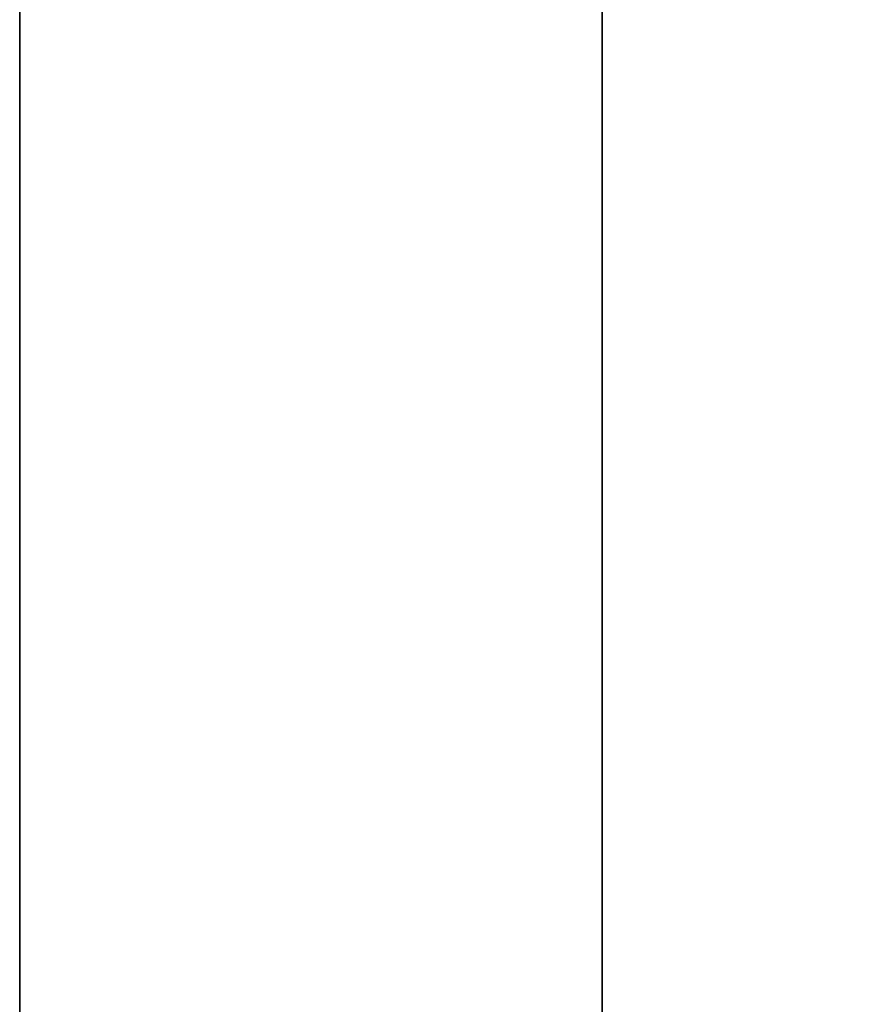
# Model space of a CAD drawing. Header units: millimetres. Extents: x -603 to 3703, y -115 to 249.
# Tile 351 of 656: x 1025 to 1031, y -11 to -4. Entities that reach past the tile are written whole.
import ezdxf

# ---------------------------------------------------------------- set-up
doc = ezdxf.new("R2010")
doc.units = ezdxf.units.MM
doc.layers.add('152', color=7, linetype='Continuous', true_color=0xffffff)

# ---------------------------------------------------------------- blocks, each defined once
blk = doc.blocks.new('UG_SURFACE_002')
at = {"layer": '152', "color": 252, "linetype": 'Continuous', "lineweight": 35}
for points in [[(2165, -13.3, 2212.25), (2165, 230.4, 2212.25), (835, 230.4, 2212.25), (835, -13.3, 2212.25)], [(985, -13.3, 2062.2499), (985, 230.4, 2062.2499), (2015.0001, 230.4, 2062.2499), (2015.0001, -13.3, 2062.2499)]]:
    blk.add_3dface(points, dxfattribs=at)
blk = doc.blocks.new('UG_SURFACE_090')
at = {"layer": '152', "color": 43, "linetype": 'Continuous', "lineweight": 35}
for points in [[(1029, -34, 2017), (1971, -34, 2017), (1971, 0, 2017), (1029, 0, 2017)], [(1029, -34, 2017), (1029, 0, 2017), (1029, -25.5, 1148.5), (1029, -28.5, 1148.5)], [(1029, -16.5, 1121.0001), (1029, 0, 2), (1029, -19.75, 1031.9999), (1029, -19.75, 1067)], [(1029, 0, 2), (1029, -2), (1029, -13), (1029, -13, 30.5)], [(1029, -13, 30.5), (1029, -28, 1031.9999), (1029, -19.75, 1031.9999), (1029, 0, 2)], [(1029, 0, 2017), (1029, 0, 2), (1029, -16.5, 1121.0001), (1029, -16.5, 1145)], [(1029, -16.5, 1145), (1029, -25.5, 1145), (1029, -25.5, 1148.5), (1029, 0, 2017)], [(1029, -2), (1971, -2), (1971, -13), (1029, -13)]]:
    blk.add_3dface(points, dxfattribs=at)
blk = doc.blocks.new('UG_SURFACE_152')
at = {"layer": '152', "color": 252, "linetype": 'Continuous', "lineweight": 35}
for points in [[(1023.5, -30.22, 2021.75), (1976.5, -30.22, 2021.75), (1976.5, 62.62, 2021.75), (1023.5, 62.62, 2021.75)], [(1025, -30.22, 2020.2501), (1025, 62.62, 2020.2501), (1975, 62.62, 2020.2501), (1975, -30.22, 2020.2501)]]:
    blk.add_3dface(points, dxfattribs=at)

msp = doc.modelspace()

# ---------------------------------------------------------------- linework, layer by layer
at = {"layer": '152', "color": 252, "linetype": 'Continuous', "lineweight": -3, "true_color": 0x939598}
for p, q in [((1025, -30.22, 2020.25), (1025, 62.62, 2020.25)), ((1025, 62.62, -7.75), (1025, -30.22, -7.75)), ((1025, -30.22, 2020.25), (1025, 62.62, 2020.25)), ((1025, -30.22, 2020.25), (1025, 62.62, 2020.25)), ((1025, 62.62, -7.75), (1025, -30.22, -7.75)), ((1029, 0, 2017), (1029, -34, 2017)), ((1029, -2), (1029, -13))]:
    msp.add_line(p, q, dxfattribs=at)

# ---------------------------------------------------------------- block references
for name in ['UG_SURFACE_002', 'UG_SURFACE_152', 'UG_SURFACE_090']:
    msp.add_blockref(name, (0, 0), dxfattribs=at)

doc.saveas('drawing.dxf')
